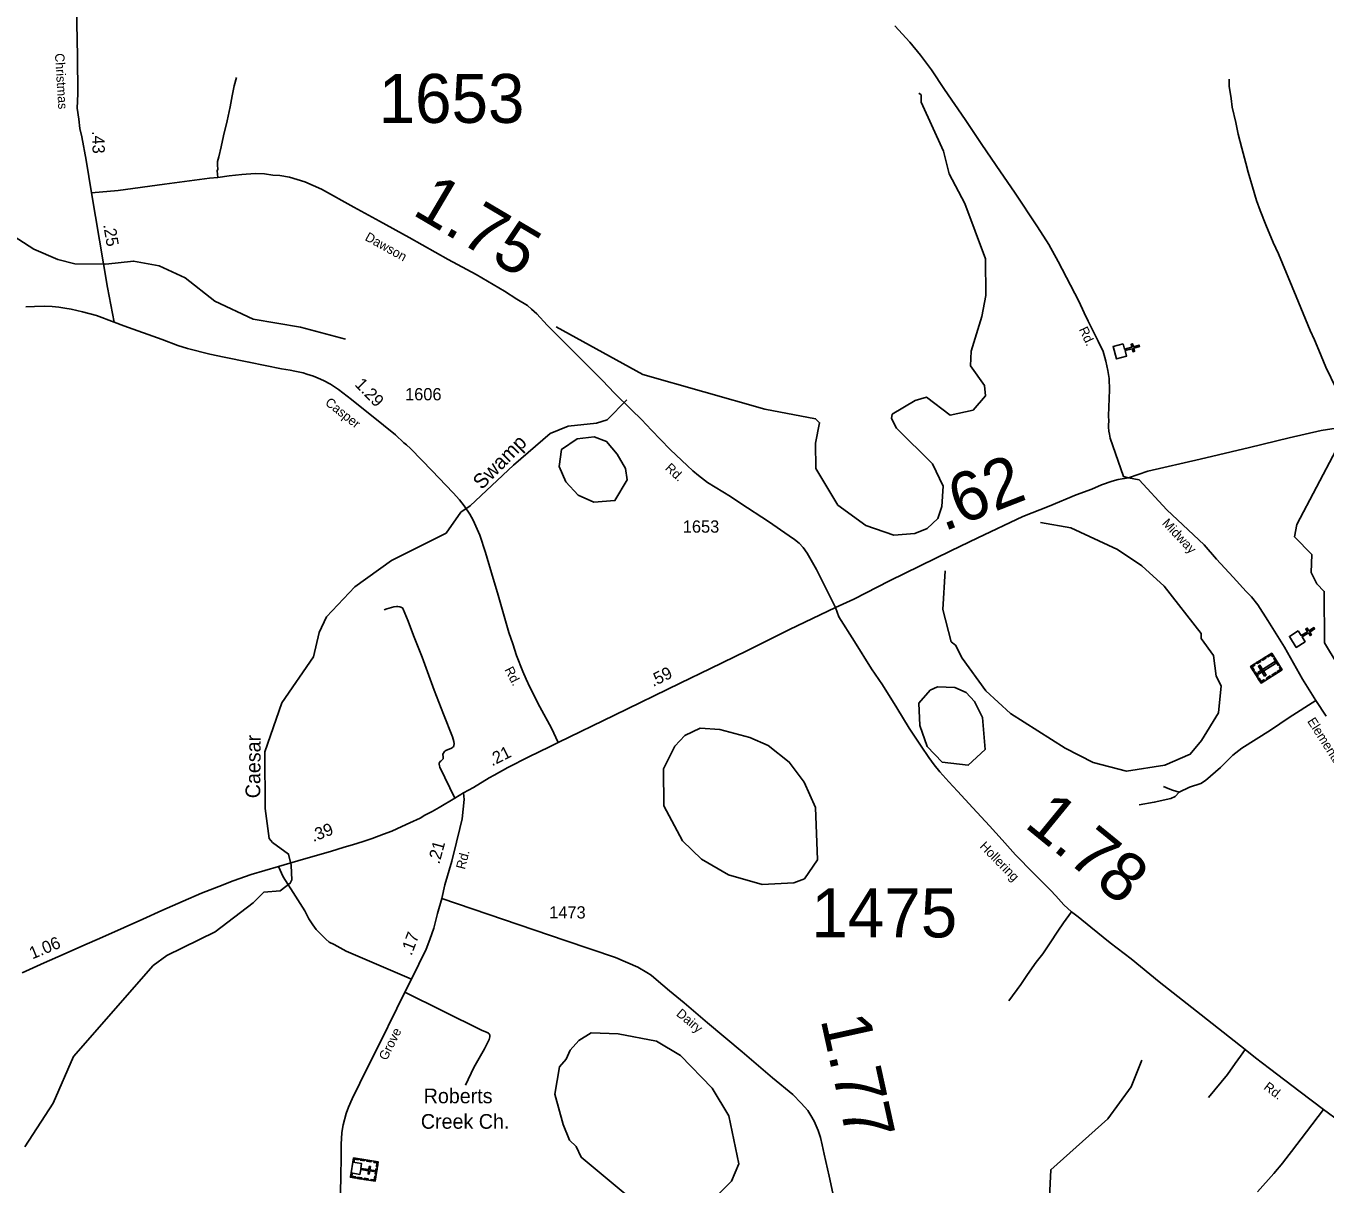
# Model space of a CAD drawing. Extents: x 2093524 to 2270757, y 289120 to 570408.
# Drawn here: x 2136094 to 2149355, y 517823 to 529637 of the extents above; entities that cross this region are included whole.
import ezdxf

# ---------------------------------------------------------------- set-up
doc = ezdxf.new("R2010")
doc.units = 0
for name, color, linetype in [('Exist Cultural Cemetery CELL', 7, 'Continuous'), ('Exist Cultural Church CELL', 7, 'Continuous'), ('Exist Cultural Church with Cemetery CELL', 7, 'Continuous'), ('Exist Cultural Church with Cemetery Label', 7, 'Continuous'), ('Exist Hydrographic Creek Single Shore', 7, 'Continuous'), ('Exist Hydrographic Misc Water Feature', 7, 'Continuous'), ('Exist Hydrographic Pond Under 1500 Sq Ft', 7, 'Continuous'), ('Exist Hydrographic Swamp Label', 7, 'Continuous'), ('Exist Road Non-System Type 51', 7, 'Continuous'), ('Exist Road Primary US Attributed', 7, 'Continuous'), ('Exist Road Primary US Mileage Hundredths English Label', 7, 'Continuous'), ('Exist Road Secondary Mileage Hundredths English Label', 7, 'Continuous'), ('Exist Road Secondary Type 51 Attributed', 7, 'Continuous'), ('Exist Road Secondary Type 51 Label', 7, 'Continuous'), ('Exist Road Secondary Type 51 Number Label', 7, 'Continuous')]:
    doc.layers.add(name, color=color, linetype=linetype)

msp = doc.modelspace()

# ---------------------------------------------------------------- linework, layer by layer
at = {"layer": 'Exist Cultural Cemetery CELL'}
for points in [[(2148692, 522934), (2148586, 523103), (2148801, 523238), (2148907, 523070)], [(2148690, 523155), (2148653, 523132), (2148647, 523142), (2148684, 523165)], [(2148658, 523042), (2148668, 523026), (2148840, 523134), (2148830, 523150)], [(2148746, 523190), (2148709, 523167), (2148703, 523177), (2148740, 523200)], [(2148819, 523210), (2148809, 523204), (2148797, 523223), (2148763, 523201), (2148757, 523211), (2148801, 523238)], [(2148867, 523113), (2148822, 523184), (2148831, 523190), (2148876, 523119)], [(2148622, 523126), (2148628, 523116), (2148601, 523099), (2148623, 523065), (2148613, 523059), (2148586, 523103)], [(2148652, 522997), (2148625, 523041), (2148634, 523047), (2148662, 523003)], [(2148727, 523005), (2148743, 523015), (2148681, 523115), (2148665, 523105)], [(2148848, 523033), (2148811, 523010), (2148805, 523019), (2148842, 523042)], [(2148889, 523098), (2148880, 523092), (2148891, 523073), (2148857, 523052), (2148863, 523042), (2148907, 523070)], [(2148728, 522957), (2148722, 522967), (2148695, 522950), (2148673, 522984), (2148664, 522978), (2148692, 522934)], [(2148791, 522997), (2148754, 522974), (2148748, 522983), (2148785, 523007)]]:
    msp.add_lwpolyline(points, close=True, dxfattribs=at)
at = {"layer": 'Exist Cultural Church CELL'}
for points in [[(2147286, 526395), (2147301, 526340), (2147375, 526361), (2147366, 526391), (2147381, 526396), (2147390, 526365), (2147448, 526381), (2147452, 526366), (2147394, 526349), (2147403, 526319), (2147387, 526314), (2147379, 526345), (2147305, 526325), (2147321, 526269), (2147218, 526241), (2147183, 526366)], [(2149072, 523466), (2149102, 523418), (2149167, 523458), (2149149, 523485), (2149163, 523494), (2149180, 523467), (2149231, 523499), (2149239, 523486), (2149189, 523453), (2149206, 523426), (2149192, 523418), (2149175, 523445), (2149111, 523404), (2149142, 523355), (2149052, 523298), (2148982, 523409)]]:
    msp.add_lwpolyline(points, close=True, dxfattribs=at)
at = {"layer": 'Exist Cultural Church with Cemetery CELL'}
for points in [[(2139687, 518049), (2139655, 517852), (2139404, 517893), (2139436, 518089)], [(2139429, 518047), (2139411, 517936), (2139501, 517922), (2139509, 517972), (2139589, 517959), (2139584, 517926), (2139595, 517924), (2139600, 517957), (2139642, 517950), (2139643, 517962), (2139602, 517968), (2139607, 518001), (2139596, 518003), (2139591, 517970), (2139510, 517983), (2139518, 518032)], [(2139431, 518057), (2139442, 518055), (2139445, 518076), (2139485, 518070), (2139487, 518081), (2139436, 518089)], [(2139505, 518078), (2139548, 518071), (2139546, 518060), (2139503, 518067)], [(2139571, 518067), (2139614, 518060), (2139612, 518049), (2139569, 518056)], [(2139644, 518056), (2139643, 518044), (2139674, 518039), (2139668, 517999), (2139679, 517997), (2139687, 518049)], [(2139675, 517975), (2139667, 517924), (2139656, 517926), (2139664, 517977)], [(2139409, 517925), (2139421, 517924), (2139417, 517902), (2139457, 517895), (2139455, 517884), (2139404, 517893)], [(2139477, 517892), (2139520, 517885), (2139518, 517874), (2139475, 517881)], [(2139542, 517882), (2139585, 517875), (2139583, 517864), (2139541, 517871)], [(2139613, 517859), (2139614, 517870), (2139646, 517865), (2139653, 517905), (2139664, 517903), (2139655, 517852)]]:
    msp.add_lwpolyline(points, close=True, dxfattribs=at)
at = {"layer": 'Exist Hydrographic Creek Single Shore'}
for points in [[(2139353, 526441), (2138895, 526565), (2138411, 526647), (2138019, 526829), (2137718, 527068), (2137451, 527191), (2137192, 527239), (2136909, 527206), (2136593, 527212), (2136418, 527255), (2136175, 527361), (2135917, 527527), (2135750, 527600), (2135290, 527485)], [(2136083, 518204), (2136372, 518648), (2136578, 519123), (2137390, 520051), (2137532, 520153), (2138023, 520396), (2138413, 520693), (2138521, 520801), (2138687, 520814), (2138790, 520891), (2138807, 520928), (2138803, 520999), (2138800, 521075), (2138773, 521189), (2138609, 521306), (2138576, 521349), (2138533, 521655), (2138530, 522233), (2138703, 522731), (2139026, 523200), (2139083, 523449), (2139158, 523608), (2139448, 523917), (2139821, 524185), (2140379, 524462), (2140530, 524677), (2140624, 524741), (2141068, 525157), (2141441, 525478), (2141623, 525553), (2141915, 525586), (2142023, 525620), (2142223, 525823)], [(2146532, 517617), (2146547, 517968), (2147128, 518488), (2147368, 518814), (2147475, 519088)]]:
    msp.add_lwpolyline(points, dxfattribs=at)
at = {"layer": 'Exist Hydrographic Misc Water Feature'}
for points in [[(2141502, 526569), (2142387, 526082), (2143630, 525729), (2144148, 525630), (2144190, 525590), (2144149, 525380), (2144150, 525121), (2144377, 524749), (2144661, 524540), (2144945, 524443), (2145161, 524458), (2145286, 524511), (2145394, 524611), (2145435, 524735), (2145451, 524944), (2145341, 525170), (2144973, 525534), (2144923, 525634), (2144931, 525676), (2145163, 525816), (2145280, 525850), (2145522, 525668), (2145755, 525719), (2145880, 525864), (2145871, 525969), (2145728, 526169), (2145736, 526320), (2145843, 526672), (2145884, 526887), (2145882, 527261), (2145671, 527827), (2145512, 528128), (2145452, 528359), (2145225, 528859), (2145225, 528934), (2145200, 528951)], [(2149470, 523131), (2149340, 523344), (2149337, 523869), (2149262, 523946), (2149203, 524062), (2149211, 524245), (2149035, 524426), (2149059, 524550), (2149457, 525313)], [(2146444, 524573), (2146752, 524518), (2147228, 524295), (2147478, 524129), (2147704, 523921), (2148081, 523438), (2148081, 523389), (2148207, 523216), (2148233, 523005), (2148284, 522906), (2148260, 522631), (2148086, 522349), (2147970, 522207), (2147712, 522097), (2147321, 522036), (2146979, 522125), (2146695, 522269), (2146136, 522624), (2145885, 522856), (2145642, 523189), (2145574, 523321), (2145533, 523355), (2145448, 523685), (2145471, 524078)]]:
    msp.add_lwpolyline(points, dxfattribs=at)
at = {"layer": 'Exist Hydrographic Pond Under 1500 Sq Ft'}
for points in [[(2141885, 524780), (2142102, 524795), (2142225, 525006), (2142208, 525121), (2142125, 525270), (2142017, 525397), (2141891, 525446), (2141715, 525426), (2141558, 525318), (2141533, 525144), (2141601, 524986), (2141727, 524852), (2141885, 524780)], [(2145768, 522747), (2145852, 522581), (2145879, 522256), (2145705, 522095), (2145438, 522127), (2145287, 522287), (2145211, 522502), (2145202, 522728), (2145318, 522861), (2145393, 522895), (2145568, 522888), (2145685, 522837), (2145768, 522747)], [(2143602, 520878), (2143260, 520976), (2142985, 521136), (2142792, 521324), (2142599, 521682), (2142598, 522059), (2142713, 522290), (2142813, 522399), (2142971, 522475), (2143171, 522461), (2143479, 522379), (2143663, 522297), (2143880, 522128), (2144031, 521922), (2144149, 521664), (2144168, 521132), (2144035, 520938), (2143927, 520897), (2143602, 520878)], [(2142634, 517558), (2142401, 517599), (2142267, 517673), (2141757, 518097), (2141706, 518206), (2141639, 518270), (2141572, 518429), (2141487, 518739), (2141536, 519020), (2141603, 519097), (2141644, 519188), (2141735, 519288), (2141860, 519364), (2142134, 519356), (2142526, 519282), (2142769, 519133), (2143095, 518802), (2143263, 518519), (2143365, 518029), (2143291, 517853), (2143141, 517702), (2142801, 517561), (2142634, 517558)]]:
    msp.add_lwpolyline(points, dxfattribs=at)
at = {"layer": 'Exist Road Non-System Type 51'}
for points in [[(2138242, 529113), (2138217, 529026), (2138197, 528924), (2138178, 528813), (2138146, 528669), (2138108, 528516), (2138084, 528403), (2138060, 528303), (2138049, 528253), (2138046, 528216), (2138050, 528177), (2138045, 528160), (2138052, 528091)], [(2149627, 525562), (2149458, 525940), (2149352, 526158), (2149283, 526330), (2149237, 526435), (2149195, 526532), (2149050, 526878), (2148869, 527312), (2148816, 527429), (2148741, 527607), (2148682, 527754), (2148646, 527858), (2148605, 527995), (2148562, 528144), (2148536, 528239), (2148495, 528389), (2148460, 528534), (2148434, 528653), (2148399, 528809), (2148389, 528897), (2148368, 529024), (2148367, 529094)], [(2139749, 523682), (2139775, 523691), (2139846, 523712), (2139872, 523715), (2139886, 523715), (2139906, 523711), (2139933, 523700), (2139941, 523688), (2139993, 523565), (2140046, 523418), (2140135, 523198), (2140259, 522862), (2140354, 522616), (2140443, 522386), (2140458, 522336), (2140461, 522314), (2140459, 522296), (2140457, 522288), (2140451, 522282), (2140445, 522276), (2140435, 522270), (2140378, 522245), (2140368, 522240), (2140362, 522234), (2140356, 522226), (2140352, 522220), (2140349, 522214), (2140347, 522206), (2140349, 522182), (2140351, 522172), (2140350, 522164), (2140348, 522160), (2140346, 522156), (2140340, 522150), (2140332, 522144), (2140324, 522138), (2140318, 522133), (2140312, 522123), (2140310, 522117), (2140309, 522105), (2140311, 522089), (2140315, 522075), (2140469, 521761)], [(2149252, 522755), (2148979, 522581), (2148788, 522454), (2148495, 522271), (2148405, 522199), (2148278, 522073), (2148125, 521940), (2148077, 521908), (2147963, 521872), (2147856, 521820)], [(2147856, 521820), (2147817, 521778), (2147772, 521756), (2147603, 521718), (2147448, 521691)], [(2147856, 521820), (2147790, 521841), (2147746, 521859), (2147696, 521877)], [(2138669, 521063), (2138718, 520957), (2138842, 520760), (2138937, 520609), (2138980, 520530), (2139020, 520469), (2139054, 520421), (2139105, 520369), (2139154, 520320), (2139187, 520290), (2139238, 520267), (2139361, 520200), (2140026, 519914)], [(2146120, 519692), (2146242, 519860), (2146310, 519962), (2146400, 520085), (2146466, 520173), (2146540, 520284), (2146618, 520402), (2146678, 520487), (2146758, 520599)], [(2140577, 518830), (2140663, 519012), (2140772, 519202), (2140820, 519297), (2140827, 519324), (2140825, 519342), (2140818, 519355), (2140812, 519361), (2140800, 519369), (2140741, 519394), (2139957, 519782)], [(2148158, 518705), (2148349, 518939), (2148429, 519052), (2148483, 519127), (2148532, 519194)], [(2148657, 517743), (2148822, 517932), (2148913, 518038), (2148921, 518050), (2149003, 518156), (2149155, 518355), (2149330, 518582)]]:
    msp.add_lwpolyline(points, dxfattribs=at)
at = {"layer": 'Exist Road Primary US Attributed'}
for points in [[(2147340, 525029), (2147539, 525097), (2148071, 525218), (2148576, 525338), (2148979, 525434), (2149305, 525509), (2149460, 525534), (2149627, 525562), (2149681, 525578), (2150416, 525755), (2150876, 525870), (2151228, 525954), (2151528, 526025), (2151700, 526067), (2151883, 526108), (2151989, 526131), (2152101, 526161), (2152215, 526185), (2152647, 526288), (2152945, 526363), (2153068, 526397), (2153196, 526439)], [(2144352, 523706), (2144539, 523791), (2144902, 523976), (2145529, 524282), (2145803, 524416), (2146264, 524633), (2146532, 524737), (2146808, 524854), (2146965, 524913), (2147064, 524955), (2147173, 524992), (2147235, 525009), (2147340, 525029)], [(2141523, 522326), (2142096, 522606), (2142766, 522931), (2143075, 523083), (2143446, 523264), (2143881, 523479), (2144352, 523706)], [(2140558, 521813), (2140658, 521869), (2140818, 521966), (2140871, 521995), (2141010, 522074), (2141223, 522180), (2141435, 522282), (2141523, 522326)], [(2136056, 519977), (2136278, 520078), (2136474, 520165), (2136664, 520249), (2136873, 520341), (2137095, 520441), (2137287, 520526), (2137481, 520612), (2137697, 520710), (2137884, 520790), (2138060, 520859), (2138206, 520917), (2138392, 520981), (2138669, 521063), (2138925, 521136), (2139199, 521217), (2139340, 521260), (2139425, 521285), (2139532, 521318), (2139625, 521349), (2139742, 521392), (2139827, 521423), (2139929, 521469), (2140011, 521509), (2140116, 521555), (2140164, 521586), (2140237, 521625), (2140309, 521665), (2140469, 521761), (2140558, 521813)]]:
    msp.add_lwpolyline(points, dxfattribs=at)
at = {"layer": 'Exist Road Secondary Type 51 Attributed'}
for points in [[(2136762, 527935), (2136707, 528269), (2136662, 528506), (2136644, 528592), (2136632, 528688), (2136616, 528800), (2136623, 528946), (2136620, 529328), (2136612, 529664), (2136617, 530188)], [(2147340, 525029), (2147289, 525041), (2147152, 525431), (2147146, 525473), (2147139, 525505), (2147138, 525545), (2147138, 525567), (2147139, 525605), (2147138, 525661), (2147145, 525925), (2147142, 526041), (2147131, 526121), (2147109, 526218), (2147098, 526256), (2147081, 526316), (2147031, 526421), (2146928, 526625), (2146888, 526709), (2146832, 526829), (2146624, 527235), (2146527, 527409), (2146411, 527587), (2146176, 527940), (2146034, 528149), (2145844, 528429), (2145675, 528682), (2145465, 528990), (2145331, 529191), (2145220, 529339), (2145111, 529471), (2144958, 529640)], [(2136762, 527935), (2137033, 527958), (2137507, 528024), (2137966, 528083), (2138052, 528091), (2138166, 528107), (2138297, 528122), (2138433, 528132), (2138527, 528128), (2138612, 528116), (2138684, 528111), (2138782, 528093), (2138939, 528048), (2139109, 527972), (2139438, 527790), (2139699, 527646), (2140001, 527478), (2140401, 527256), (2140686, 527103), (2140976, 526931), (2141101, 526850), (2141211, 526784), (2141251, 526749), (2141304, 526702), (2141409, 526584), (2141974, 526021), (2142097, 525892), (2142272, 525721), (2142374, 525621), (2142476, 525513), (2142566, 525419), (2142666, 525315), (2142783, 525205), (2142838, 525154), (2142895, 525098), (2142954, 525051), (2143045, 524981), (2143282, 524837), (2143387, 524767), (2143669, 524583), (2143880, 524437), (2143935, 524400), (2143980, 524361), (2144023, 524318), (2144064, 524259), (2144157, 524093), (2144352, 523706)], [(2136994, 526617), (2136927, 526968), (2136762, 527935)], [(2136093, 526771), (2136182, 526776), (2136286, 526777), (2136360, 526775), (2136428, 526769), (2136489, 526759), (2136556, 526748), (2136671, 526722), (2136813, 526683), (2136994, 526617)], [(2136994, 526617), (2137092, 526577), (2137484, 526438), (2137644, 526379), (2137741, 526348), (2137968, 526289), (2138114, 526260), (2138368, 526209), (2138699, 526141), (2138790, 526125), (2138838, 526114), (2138920, 526098), (2138960, 526085), (2139027, 526066), (2139075, 526045), (2139130, 526022), (2139199, 525983), (2139282, 525929), (2139414, 525827), (2139741, 525564), (2139863, 525466), (2139949, 525386), (2139975, 525363), (2140017, 525328), (2140132, 525206), (2140234, 525102), (2140451, 524874), (2140517, 524802), (2140564, 524743), (2140621, 524658), (2140656, 524595), (2140723, 524442), (2140783, 524267), (2140858, 524000), (2140905, 523854), (2141021, 523451), (2141060, 523334), (2141098, 523216), (2141161, 523053), (2141196, 522974), (2141234, 522893), (2141335, 522692), (2141453, 522474), (2141523, 522326)], [(2149355, 522596), (2149252, 522755), (2149116, 522975), (2148932, 523301), (2148762, 523571), (2148659, 523733), (2148595, 523814), (2148542, 523869), (2148409, 524014), (2148239, 524199), (2148112, 524344), (2147733, 524700), (2147449, 525006), (2147340, 525029)], [(2144352, 523706), (2144387, 523611), (2144546, 523359), (2144718, 523080), (2144831, 522914), (2144978, 522681), (2145104, 522472), (2145227, 522290), (2145302, 522174), (2145359, 522099), (2145417, 522028), (2145509, 521926), (2145595, 521830), (2145754, 521661), (2145924, 521476), (2146053, 521335), (2146186, 521181), (2146370, 520993), (2146482, 520881), (2146543, 520820), (2146598, 520764), (2146682, 520673), (2146758, 520599), (2146827, 520550), (2146955, 520445), (2147154, 520285), (2147367, 520121), (2147654, 519887), (2148034, 519586), (2148532, 519194), (2148636, 519112), (2148780, 519003), (2149091, 518765), (2149330, 518582), (2149495, 518462)], [(2140558, 521813), (2140562, 521746), (2140544, 521550), (2140520, 521451), (2140487, 521310), (2140437, 521118), (2140367, 520874), (2140335, 520736)], [(2140335, 520736), (2140290, 520582), (2140253, 520435), (2140214, 520319), (2140175, 520220), (2140026, 519914), (2139990, 519840), (2139877, 519613), (2139698, 519248), (2139545, 518945), (2139500, 518853), (2139421, 518693), (2139384, 518608), (2139359, 518544), (2139329, 518428), (2139317, 518349), (2139313, 518285), (2139309, 518232), (2139308, 518119), (2139304, 517881), (2139297, 517519)], [(2140335, 520736), (2141593, 520309), (2142108, 520135), (2142336, 520037), (2142426, 519981), (2142470, 519955), (2142522, 519910), (2142657, 519795), (2142807, 519670), (2143045, 519469), (2143401, 519173), (2143709, 518908), (2143915, 518737), (2144001, 518649), (2144070, 518574), (2144101, 518521), (2144134, 518464), (2144174, 518369), (2144200, 518297), (2144217, 518223), (2144237, 518128), (2144286, 517903), (2144354, 517586)]]:
    msp.add_lwpolyline(points, dxfattribs=at)

# ---------------------------------------------------------------- texts
at = {"layer": 'Exist Cultural Church with Cemetery Label'}
for s, p in [('Roberts', (2140151, 518647)), ('Creek Ch.', (2140122, 518387))]:
    msp.add_text(s, height=150, dxfattribs=at).set_placement(p)
at = {"layer": 'Exist Hydrographic Swamp Label'}
for s, rotation, p in [('Swamp', 45.2719, (2140743, 524900)), ('Caesar', 89.5196, (2138483, 521758))]:
    msp.add_text(s, height=150, rotation=rotation, dxfattribs=at).set_placement(p)
at = {"layer": 'Exist Road Primary US Mileage Hundredths English Label'}
for s, height, rotation, p in [('.62', 500, 21.3133, (2145455, 524477)), ('.59', 125, 26.1634, (2142491, 522893)), ('.21', 125, 26.4422, (2140848, 522083)), ('.39', 125, 21.4163, (2139025, 521311)), ('1.06', 125, 22.4331, (2136158, 520114))]:
    msp.add_text(s, height=height, rotation=rotation, dxfattribs=at).set_placement(p)
at = {"layer": 'Exist Road Secondary Mileage Hundredths English Label'}
for s, height, rotation, p in [('.43', 125, 271.492, (2136768, 528565)), ('1.75', 500, 329.4092, (2140022, 527721)), ('.25', 125, 279.6853, (2136881, 527609)), ('1.29', 125, 313.8423, (2139441, 525974)), ('1.78', 500, 320.7502, (2146266, 521475)), ('.21', 125, 74.647, (2140310, 521080)), ('.17', 125, 69.1165, (2140026, 520146)), ('1.77', 500, 282.383, (2144198, 519504))]:
    msp.add_text(s, height=height, rotation=rotation, dxfattribs=at).set_placement(p)
at = {"layer": 'Exist Road Secondary Type 51 Label'}
for s, rotation, p in [('Christmas', 273.5521, (2136389, 529356)), ('Dawson', 330.9392, (2139544, 527456)), ('Rd.', 295.1897, (2146832, 526542)), ('Casper', 321.6145, (2139138, 525780)), ('Rd.', 316.8824, (2142607, 525118)), ('Midway', 313.5269, (2147677, 524558)), ('Rd.', 297.4682, (2140973, 523071)), ('Elementary', 302.5343, (2149160, 522545)), ('Hollering', 314.4762, (2145816, 521261)), ('Rd.', 75.2663, (2140570, 521027)), ('Dairy', 320.054, (2142720, 519548)), ('Grove', 63.529, (2139773, 519077)), ('Rd.', 322.8635, (2148712, 518797))]:
    msp.add_text(s, height=95, rotation=rotation, dxfattribs=at).set_placement(p)
at = {"layer": 'Exist Road Secondary Type 51 Number Label'}
for s, height, p in [('1653', 500, (2139691, 528648)), ('1606', 125, (2139961, 525818)), ('1653', 125, (2142794, 524468)), ('1475', 500, (2144106, 520339)), ('1473', 125, (2141431, 520532))]:
    msp.add_text(s, height=height, dxfattribs=at).set_placement(p)

doc.saveas('drawing.dxf')
